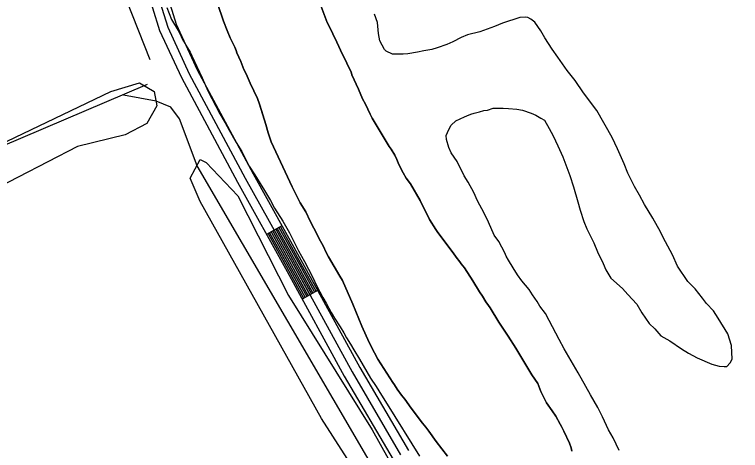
# Model space of a CAD drawing. Extents: x 3161615 to 3199515, y 867541 to 892976.
# Drawn here: x 3167730 to 3168960, y 876781 to 877519 of the extents above; entities that cross this region are included whole.
import ezdxf

# ---------------------------------------------------------------- set-up
doc = ezdxf.new("R2010")
doc.units = 0
for name, color, linetype in [('V-ROAD-CNTR', 7, 'Continuous'), ('V-SITE-VEGE', 7, 'Continuous'), ('V-TOPO-SHOR', 7, 'Continuous')]:
    doc.layers.add(name, color=color, linetype=linetype)

msp = doc.modelspace()

# ---------------------------------------------------------------- linework, layer by layer
at = {"layer": 'V-ROAD-CNTR'}
for p, q in [((3168183.1, 877161), (3168156.8, 877146.5)), ((3168243.4, 877051.4), (3168217.1, 877037.1))]:
    msp.add_line(p, q, dxfattribs=at)
for points in [[(3167944.3, 877656.3), (3167966.3, 877573.2), (3167990, 877497.2), (3168026, 877418.6), (3168121, 877241.9), (3168204.7, 877091), (3168301.7, 876913.7), (3168384.1, 876773.2)], [(3167958.7, 877660.3), (3167980.7, 877577.4), (3168004, 877502.5), (3168039.4, 877425.3), (3168134.2, 877249.1), (3168217.8, 877098.3), (3168314.7, 876921.1), (3168397.1, 876780.8)], [(3167929.9, 877652.2), (3167951.8, 877569.1), (3167975.9, 877491.8), (3168012.6, 877411.9), (3168107.9, 877234.8), (3168191.6, 877083.8), (3168288.6, 876906.3), (3168371.2, 876765.7)], [(3168167.3, 877152.3), (3168202.1, 877089.6), (3168227.7, 877042.8)], [(3168169.9, 877153.7), (3168204.7, 877091), (3168230.3, 877044.3)], [(3168172.6, 877155.2), (3168207.3, 877092.5), (3168232.9, 877045.7)], [(3168175.2, 877156.6), (3168210, 877093.9), (3168235.6, 877047.1)], [(3168177.8, 877158.1), (3168212.6, 877095.4), (3168238.2, 877048.6)], [(3168180.4, 877159.5), (3168215.2, 877096.8), (3168240.8, 877050)], [(3168159.5, 877147.9), (3168194.2, 877085.3), (3168219.8, 877038.5)], [(3168162.1, 877149.4), (3168196.8, 877086.7), (3168222.4, 877039.9)], [(3168164.7, 877150.8), (3168199.4, 877088.2), (3168225, 877041.4)]]:
    msp.add_lwpolyline(points, dxfattribs=at)
at = {"layer": 'V-SITE-VEGE'}
for p, q in [((3168244.3, 877546.4), (3168259.7, 877505.4)), ((3168083.9, 877507.7), (3168074.1, 877537.6)), ((3167987.9, 877530.9), (3167996.2, 877510.4)), ((3167996.2, 877510.4), (3168007, 877491.7)), ((3168345, 877505.4), (3168339.6, 877519.3)), ((3168585.7, 877513.8), (3168556.8, 877504.3)), ((3168595.3, 877514.4), (3168585.7, 877513.8)), ((3168599.6, 877513.8), (3168595.3, 877514.4)), ((3168604.4, 877510.7), (3168599.6, 877513.8)), ((3168611.6, 877505.9), (3168604.4, 877510.7)), ((3168090.1, 877491.7), (3168083.9, 877507.7)), ((3168259.7, 877505.4), (3168262.7, 877500.2)), ((3168262.7, 877500.2), (3168275.8, 877471.9)), ((3168346.7, 877486.7), (3168345, 877505.4)), ((3168542.9, 877498.4), (3168524.2, 877491.9)), ((3168556.8, 877504.3), (3168542.9, 877498.4)), ((3168621.7, 877491.4), (3168611.6, 877505.9)), ((3168007, 877491.7), (3168012.3, 877481.5)), ((3168095.2, 877479.3), (3168090.1, 877491.7)), ((3168349, 877474.1), (3168346.7, 877486.7)), ((3168497.1, 877484.2), (3168486.3, 877480)), ((3168518.2, 877489.5), (3168497.1, 877484.2)), ((3168524.2, 877491.9), (3168518.2, 877489.5)), ((3168628.3, 877479.3), (3168621.7, 877491.4)), ((3168012.3, 877481.5), (3168014.7, 877476.6)), ((3168014.7, 877476.6), (3168018.9, 877469.4)), ((3168101.1, 877467.9), (3168095.2, 877479.3)), ((3168275.8, 877471.9), (3168285.7, 877451)), ((3168356.8, 877459.6), (3168349, 877474.1)), ((3168472.4, 877472.3), (3168462.1, 877468.1)), ((3168486.3, 877480), (3168472.4, 877472.3)), ((3168640.8, 877460), (3168628.3, 877479.3)), ((3168018.9, 877469.4), (3168020.1, 877467)), ((3168020.1, 877467), (3168027.8, 877454.9)), ((3168103.2, 877463.3), (3168101.1, 877467.9)), ((3168105.6, 877457.9), (3168103.2, 877463.3)), ((3168359.8, 877456.6), (3168356.8, 877459.6)), ((3168436.8, 877459.8), (3168423.6, 877457.5)), ((3168445.9, 877462.2), (3168436.8, 877459.8)), ((3168462.1, 877468.1), (3168445.9, 877462.2)), ((3168650.4, 877446.7), (3168640.8, 877460)), ((3168027.8, 877454.9), (3168030.2, 877448.9)), ((3168030.2, 877448.9), (3168048.1, 877411.5)), ((3168106.8, 877453.7), (3168105.6, 877457.9)), ((3168113.4, 877439.2), (3168106.8, 877453.7)), ((3168285.7, 877451), (3168289.9, 877442.6)), ((3168370, 877451.7), (3168359.8, 877456.6)), ((3168388.6, 877451.6), (3168370, 877451.7)), ((3168396.5, 877452.2), (3168388.6, 877451.6)), ((3168412.7, 877455.1), (3168396.5, 877452.2)), ((3168423.6, 877457.5), (3168412.7, 877455.1)), ((3168665.9, 877423.8), (3168650.4, 877446.7)), ((3168118.7, 877425.9), (3168113.4, 877439.2)), ((3168289.9, 877442.6), (3168295.5, 877430.2)), ((3168122.6, 877418.4), (3168118.7, 877425.9)), ((3168295.5, 877430.2), (3168300, 877421.5)), ((3168679.7, 877406.9), (3168665.9, 877423.8)), ((3168048.1, 877411.5), (3168057.6, 877389.8)), ((3168129.2, 877402.7), (3168122.6, 877418.4)), ((3168300, 877421.5), (3168301.5, 877416.9)), ((3168301.5, 877416.9), (3168312.8, 877392.2)), ((3168141.4, 877376.7), (3168129.2, 877402.7)), ((3168694, 877386.3), (3168679.7, 877406.9)), ((3168057.6, 877389.8), (3168077.9, 877350.6)), ((3168312.8, 877392.2), (3168319.7, 877376.2)), ((3168716.1, 877356.1), (3168694, 877386.3)), ((3168145.2, 877366.8), (3168141.4, 877376.7)), ((3168319.7, 877376.2), (3168324.4, 877366.8)), ((3168155.9, 877332.7), (3168145.2, 877366.8)), ((3168324.4, 877366.8), (3168332.5, 877349.9)), ((3168077.9, 877350.6), (3168086.8, 877335.5)), ((3168332.5, 877349.9), (3168336.1, 877343.3)), ((3168496.4, 877347), (3168503.1, 877350)), ((3168503.1, 877350), (3168508.5, 877351.7)), ((3168508.5, 877351.7), (3168517.5, 877354.1)), ((3168517.5, 877354.1), (3168524.8, 877356.5)), ((3168524.8, 877356.5), (3168531.4, 877357)), ((3168531.4, 877357), (3168541, 877360)), ((3168541, 877360), (3168547.6, 877360)), ((3168547.6, 877360), (3168557.9, 877360.5)), ((3168557.9, 877360.5), (3168566.9, 877359.9)), ((3168566.9, 877359.9), (3168580.7, 877358.6)), ((3168580.7, 877358.6), (3168590.4, 877356.8)), ((3168590.4, 877356.8), (3168605.4, 877351.9)), ((3168605.4, 877351.9), (3168613.2, 877348.2)), ((3168742.4, 877310.3), (3168716.1, 877356.1)), ((3168336.1, 877343.3), (3168364.5, 877295.3)), ((3168469.9, 877331.5), (3168477.7, 877338.7)), ((3168477.7, 877338.7), (3168492.2, 877345.8)), ((3168492.2, 877345.8), (3168496.4, 877347)), ((3168613.2, 877348.2), (3168621.6, 877343.4)), ((3168621.6, 877343.4), (3168627.6, 877339.7)), ((3168627.6, 877339.7), (3168635.9, 877325.8)), ((3168086.8, 877335.5), (3168093.4, 877322.8)), ((3168159.5, 877318.2), (3168155.9, 877332.7)), ((3168461.4, 877314.1), (3168465.6, 877324.3)), ((3168465.6, 877324.3), (3168469.9, 877331.5)), ((3168635.9, 877325.8), (3168642.5, 877313.2)), ((3168093.4, 877322.8), (3168105.3, 877302.3)), ((3168164.5, 877303.4), (3168159.5, 877318.2)), ((3168461.9, 877307.4), (3168461.4, 877314.1)), ((3168642.5, 877313.2), (3168650.2, 877296.3)), ((3168105.3, 877302.3), (3168114.9, 877286.6)), ((3168200.6, 877227.1), (3168164.5, 877303.4)), ((3168465.5, 877293.6), (3168461.9, 877307.4)), ((3168751.3, 877291.6), (3168742.4, 877310.3)), ((3168364.5, 877295.3), (3168367.8, 877291)), ((3168367.8, 877291), (3168374, 877280.5)), ((3168469.6, 877284.5), (3168465.5, 877293.6)), ((3168650.2, 877296.3), (3168658.6, 877277.6)), ((3168762.6, 877266.2), (3168751.3, 877291.6)), ((3168114.9, 877286.6), (3168127.4, 877261.9)), ((3168374, 877280.5), (3168377.6, 877273.2)), ((3168479.8, 877270), (3168469.6, 877284.5)), ((3168658.6, 877277.6), (3168670.4, 877246.2)), ((3168377.6, 877273.2), (3168381.2, 877264.8)), ((3168381.2, 877264.8), (3168388.3, 877250.9)), ((3168491.7, 877245.9), (3168479.8, 877270)), ((3168769.1, 877250), (3168762.6, 877266.2)), ((3168127.4, 877261.9), (3168136.9, 877247.4)), ((3168388.3, 877250.9), (3168393.7, 877241.8)), ((3168779.9, 877227.6), (3168769.1, 877250)), ((3168136.9, 877247.4), (3168145.9, 877232.9)), ((3168393.7, 877241.8), (3168400.6, 877231.9)), ((3168498.3, 877235.1), (3168491.7, 877245.9)), ((3168670.4, 877246.2), (3168677, 877227)), ((3168145.9, 877232.9), (3168153.6, 877220.8)), ((3168214, 877200.2), (3168200.6, 877227.1)), ((3168400.6, 877231.9), (3168417.3, 877203.8)), ((3168507.8, 877217.6), (3168498.3, 877235.1)), ((3168677, 877227), (3168684.1, 877201.6)), ((3168788.8, 877213.2), (3168779.9, 877227.6)), ((3168153.6, 877220.8), (3168163.8, 877203.9)), ((3168514.4, 877203.1), (3168507.8, 877217.6)), ((3168797.2, 877196.9), (3168788.8, 877213.2)), ((3168163.8, 877203.9), (3168170.3, 877191.2)), ((3168417.3, 877203.8), (3168433.1, 877171.5)), ((3168525.7, 877182.6), (3168514.4, 877203.1)), ((3168684.1, 877201.6), (3168688.2, 877187.8)), ((3168170.3, 877191.2), (3168184.7, 877168.9)), ((3168223.3, 877184.5), (3168214, 877200.2)), ((3168811.5, 877173.9), (3168797.2, 877196.9)), ((3168230.8, 877169.1), (3168223.3, 877184.5)), ((3168532.9, 877167.5), (3168525.7, 877182.6)), ((3168688.2, 877187.8), (3168694.1, 877168.5)), ((3168184.7, 877168.9), (3168196, 877149)), ((3168243.3, 877145.3), (3168230.8, 877169.1)), ((3168433.1, 877171.5), (3168443.6, 877154.6)), ((3168542.4, 877145.2), (3168532.9, 877167.5)), ((3168694.1, 877168.5), (3168699.5, 877155.8)), ((3168824, 877151), (3168811.5, 877173.9)), ((3168443.6, 877154.6), (3168446.9, 877149.7)), ((3168699.5, 877155.8), (3168711.4, 877132.3)), ((3168196, 877149), (3168210.9, 877118.8)), ((3168245.7, 877140.4), (3168243.3, 877145.3)), ((3168253.4, 877126.2), (3168245.7, 877140.4)), ((3168446.9, 877149.7), (3168473.2, 877115.3)), ((3168550.1, 877134.3), (3168542.4, 877145.2)), ((3168828.8, 877141.4), (3168824, 877151)), ((3168844.3, 877111.8), (3168828.8, 877141.4)), ((3168560.3, 877115.6), (3168550.1, 877134.3)), ((3168711.4, 877132.3), (3168717.3, 877117.2)), ((3168210.9, 877118.8), (3168221.1, 877100.7)), ((3168257.6, 877117.2), (3168253.4, 877126.2)), ((3168262.1, 877108.4), (3168257.6, 877117.2)), ((3168473.2, 877115.3), (3168478.3, 877108)), ((3168562.7, 877109.6), (3168560.3, 877115.6)), ((3168717.3, 877117.2), (3168726.9, 877097.3)), ((3168271.7, 877092.1), (3168262.1, 877108.4)), ((3168478.3, 877108), (3168484.3, 877100.2)), ((3168566.8, 877102.9), (3168562.7, 877109.6)), ((3168574.6, 877089.7), (3168566.8, 877102.9)), ((3168853.2, 877092.5), (3168844.3, 877111.8)), ((3168221.1, 877100.7), (3168234.8, 877074.8)), ((3168280.9, 877075.8), (3168271.7, 877092.1)), ((3168484.3, 877100.2), (3168486.7, 877096.5)), ((3168486.7, 877096.5), (3168492.4, 877090.2)), ((3168492.4, 877090.2), (3168506.4, 877067.8)), ((3168726.9, 877097.3), (3168731.6, 877086.5)), ((3168870.5, 877067.1), (3168853.2, 877092.5)), ((3168581.8, 877078.2), (3168574.6, 877089.7)), ((3168589.5, 877067.9), (3168581.8, 877078.2)), ((3168731.6, 877086.5), (3168740, 877072.6)), ((3168234.8, 877074.8), (3168241.9, 877059.1)), ((3168285.4, 877068.6), (3168280.9, 877075.8)), ((3168303.3, 877028.4), (3168285.4, 877068.6)), ((3168506.4, 877067.8), (3168517.8, 877049.4)), ((3168601.5, 877053.4), (3168589.5, 877067.9)), ((3168740, 877072.6), (3168759.8, 877055)), ((3168883.1, 877054.4), (3168870.5, 877067.1)), ((3168241.9, 877059.1), (3168252, 877039.8)), ((3168607.5, 877044.4), (3168601.5, 877053.4)), ((3168759.8, 877055), (3168768.7, 877044.8)), ((3168895.1, 877038.7), (3168883.1, 877054.4)), ((3168517.8, 877049.4), (3168522.9, 877041.9)), ((3168522.9, 877041.9), (3168528.3, 877032.5)), ((3168615.2, 877032.9), (3168607.5, 877044.4)), ((3168768.7, 877044.8), (3168784.3, 877028.4)), ((3168252, 877039.8), (3168258, 877030.1)), ((3168258, 877030.1), (3168266.4, 877014.5)), ((3168528.3, 877032.5), (3168533.1, 877026.2)), ((3168620, 877025), (3168615.2, 877032.9)), ((3168902.2, 877029.7), (3168895.1, 877038.7)), ((3168914.2, 877017), (3168902.2, 877029.7)), ((3168318.5, 876991.3), (3168303.3, 877028.4)), ((3168533.1, 877026.2), (3168535.7, 877022.2)), ((3168535.7, 877022.2), (3168550.1, 876998.1)), ((3168629.6, 877012.4), (3168620, 877025)), ((3168784.3, 877028.4), (3168792.7, 877014)), ((3168922, 877004.9), (3168914.2, 877017)), ((3168266.4, 877014.5), (3168272.3, 877004.8)), ((3168272.3, 877004.8), (3168281.9, 876990.3)), ((3168635.5, 877000.9), (3168629.6, 877012.4)), ((3168792.7, 877014), (3168805.2, 876995.9)), ((3168938.1, 876978.3), (3168922, 877004.9)), ((3168550.1, 876998.1), (3168566.2, 876974.2)), ((3168652.8, 876968.9), (3168635.5, 877000.9)), ((3168805.2, 876995.9), (3168814.8, 876986.8)), ((3168281.9, 876990.3), (3168287.8, 876980.1)), ((3168287.8, 876980.1), (3168292.6, 876971.6)), ((3168331, 876963.6), (3168318.5, 876991.3)), ((3168814.8, 876986.8), (3168825, 876974.7)), ((3168292.6, 876971.6), (3168299.2, 876960.7)), ((3168566.2, 876974.2), (3168579.4, 876954)), ((3168661.2, 876952.6), (3168652.8, 876968.9)), ((3168825, 876974.7), (3168840, 876966.2)), ((3168944.6, 876958.5), (3168938.1, 876978.3)), ((3168299.2, 876960.7), (3168304.6, 876951.1)), ((3168339.9, 876946), (3168331, 876963.6)), ((3168840, 876966.2), (3168859.7, 876952.9)), ((3168945.7, 876935.6), (3168944.6, 876958.5)), ((3168304.6, 876951.1), (3168314.1, 876935.4)), ((3168345.6, 876935.2), (3168339.9, 876946)), ((3168579.4, 876954), (3168606, 876908.7)), ((3168685, 876912.2), (3168661.2, 876952.6)), ((3168859.7, 876952.9), (3168871.7, 876945.6)), ((3168871.7, 876945.6), (3168886.1, 876937.7)), ((3168314.1, 876935.4), (3168333.2, 876903.4)), ((3168371, 876895.9), (3168345.6, 876935.2)), ((3168886.1, 876937.7), (3168911.4, 876926.7)), ((3168942.1, 876929), (3168945.7, 876935.6)), ((3168911.4, 876926.7), (3168923.4, 876923.7)), ((3168923.4, 876923.7), (3168931.8, 876923)), ((3168931.8, 876923), (3168936.6, 876923)), ((3168936.6, 876923), (3168942.1, 876929)), ((3168606, 876908.7), (3168616.5, 876894.2)), ((3168697.6, 876889.3), (3168685, 876912.2)), ((3168333.2, 876903.4), (3168342.8, 876888.9)), ((3168373.7, 876892), (3168371, 876895.9)), ((3168616.5, 876894.2), (3168621.5, 876880.6)), ((3168342.8, 876888.9), (3168351.7, 876874.4)), ((3168378.2, 876884.7), (3168373.7, 876892)), ((3168385.4, 876874.5), (3168378.2, 876884.7)), ((3168705.9, 876874.8), (3168697.6, 876889.3)), ((3168351.7, 876874.4), (3168361.3, 876859.3)), ((3168391.4, 876867.5), (3168385.4, 876874.5)), ((3168621.5, 876880.6), (3168631.1, 876861.3)), ((3168717.8, 876853.7), (3168705.9, 876874.8)), ((3168361.3, 876859.3), (3168416.2, 876771.2)), ((3168402.1, 876852.4), (3168391.4, 876867.5)), ((3168631.1, 876861.3), (3168640.6, 876848)), ((3168421, 876827), (3168402.1, 876852.4)), ((3168640.6, 876848), (3168646.9, 876838.9)), ((3168726.2, 876838), (3168717.8, 876853.7)), ((3168646.9, 876838.9), (3168654.1, 876825.3)), ((3168736.3, 876815.7), (3168726.2, 876838)), ((3168426.7, 876820.1), (3168421, 876827)), ((3168431.8, 876813.4), (3168426.7, 876820.1)), ((3168654.1, 876825.3), (3168656.5, 876821.4)), ((3168656.5, 876821.4), (3168660.7, 876813.2)), ((3168444, 876795.9), (3168431.8, 876813.4)), ((3168660.7, 876813.2), (3168669.9, 876793.3)), ((3168744.1, 876802.4), (3168736.3, 876815.7)), ((3168463.5, 876771.1), (3168444, 876795.9)), ((3168754.2, 876780.7), (3168744.1, 876802.4)), ((3168669.9, 876793.3), (3168672.9, 876785.2)), ((3168672.9, 876785.2), (3168674, 876779.8))]:
    msp.add_line(p, q, dxfattribs=at)
msp.add_lwpolyline([(3167663, 877278.2), (3167893, 877388.4), (3167941.9, 877403.1), (3167966.4, 877388.4), (3167971.3, 877363.9), (3167954.1, 877334.5), (3167917.4, 877314.9), (3167836.7, 877295.3), (3167584.7, 877165.6), (3167484.4, 877146), (3167425.7, 877138.6), (3167406.1, 877155.8), (3167408.5, 877168), (3167418.3, 877187.6)], close=True, dxfattribs=at)
msp.add_lwpolyline([(3168727.2, 876044.2), (3168729.7, 876063.8), (3168722.4, 876088.3), (3168700.3, 876125), (3168600, 876262.1), (3168394.5, 876609.8), (3168250.2, 876835), (3168044.7, 877202.3), (3168027.5, 877241.5), (3168044.7, 877273.3), (3168054.4, 877268.4), (3168108.3, 877212.1), (3168193.9, 877043.2), (3168335.8, 876815.5), (3168507.1, 876509.4), (3168595.1, 876372.3), (3168658.7, 876279.3), (3168751.7, 876105.4), (3168901, 875924.3), (3168947.4, 875843.5), (3168959.7, 875821.4)], dxfattribs=at)
at = {"layer": 'V-TOPO-SHOR'}
for points in [[(3167959.9, 877442.1), (3167920.3, 877541.9), (3167895.8, 877691.5), (3167871.5, 877915.9), (3167856.9, 878055.6), (3167862.2, 878170.2), (3167887.6, 878324.7), (3167912.7, 878414.3)], [(3168674, 876779.8), (3168672.9, 876785.2), (3168669.9, 876793.3), (3168660.7, 876813.2), (3168656.5, 876821.4), (3168654.1, 876825.3), (3168646.9, 876838.9), (3168640.6, 876848), (3168631.1, 876861.3), (3168621.5, 876880.6), (3168616.5, 876894.2), (3168606, 876908.7), (3168579.4, 876954), (3168566.2, 876974.2), (3168550.1, 876998.1), (3168535.7, 877022.2), (3168533.1, 877026.2), (3168528.3, 877032.5), (3168522.9, 877041.9), (3168517.8, 877049.4), (3168506.4, 877067.8), (3168492.4, 877090.2), (3168486.7, 877096.5), (3168484.3, 877100.2), (3168478.3, 877108), (3168473.2, 877115.3), (3168446.9, 877149.7), (3168443.6, 877154.6), (3168433.1, 877171.5), (3168417.3, 877203.8), (3168400.6, 877231.9), (3168393.7, 877241.8), (3168388.3, 877250.9), (3168381.2, 877264.8), (3168377.6, 877273.2), (3168374, 877280.5), (3168367.8, 877291), (3168364.5, 877295.3), (3168336.1, 877343.3), (3168332.5, 877349.9), (3168324.4, 877366.8), (3168319.7, 877376.2), (3168312.8, 877392.2), (3168301.5, 877416.9), (3168300, 877421.5), (3168295.5, 877430.2), (3168289.9, 877442.6), (3168285.7, 877451), (3168275.8, 877471.9), (3168262.7, 877500.2), (3168259.7, 877505.4), (3168244.3, 877546.4)], [(3168074.1, 877537.6), (3168083.9, 877507.7), (3168090.1, 877491.7), (3168095.2, 877479.3), (3168101.1, 877467.9), (3168103.2, 877463.3), (3168105.6, 877457.9), (3168106.8, 877453.7), (3168113.4, 877439.2), (3168118.7, 877425.9), (3168122.6, 877418.4), (3168129.2, 877402.7), (3168141.4, 877376.7), (3168145.2, 877366.8), (3168148.5, 877356.5), (3168155.9, 877332.7), (3168159.5, 877318.2), (3168164.5, 877303.4), (3168200.6, 877227.1), (3168214, 877200.2), (3168223.3, 877184.5), (3168230.8, 877169.1), (3168243.3, 877145.3), (3168245.7, 877140.4), (3168253.4, 877126.2), (3168257.6, 877117.2), (3168262.1, 877108.4), (3168271.7, 877092.1), (3168280.9, 877075.8), (3168285.4, 877068.6), (3168303.3, 877028.4), (3168318.5, 876991.3), (3168331, 876963.6), (3168339.9, 876946), (3168345.6, 876935.2), (3168371, 876895.9), (3168373.7, 876892), (3168378.2, 876884.7), (3168385.4, 876874.5), (3168391.4, 876867.5), (3168402.1, 876852.4), (3168421, 876827), (3168426.7, 876820.1), (3168431.8, 876813.4), (3168444, 876795.9), (3168463.5, 876771.1)], [(3167264.1, 877083.9), (3167368.9, 877120.9), (3167426.4, 877175.6), (3167955.4, 877401)], [(3168657.4, 876204.2), (3168039.2, 877262.4), (3168009.5, 877342.3), (3167994.6, 877362.2), (3167969.7, 877372.3), (3167914.9, 877382.4)]]:
    msp.add_lwpolyline(points, dxfattribs=at)

doc.saveas('drawing.dxf')
